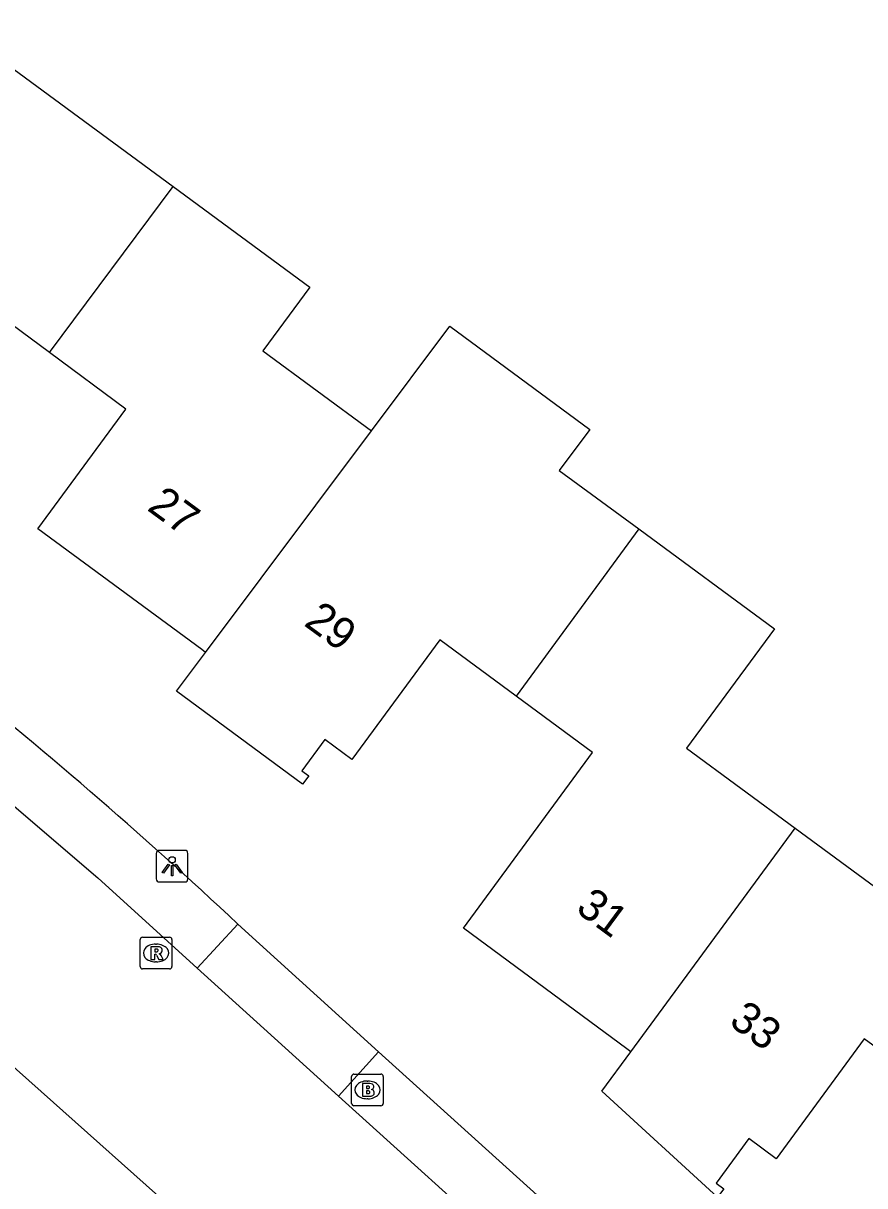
# Model space of a CAD drawing. Extents: x 163268 to 164360, y 381529 to 382285.
# Drawn here: x 163968.25 to 163994.82, y 382025.7 to 382062.41 of the extents above; entities that cross this region are included whole.
import ezdxf

# ---------------------------------------------------------------- set-up
doc = ezdxf.new("R2010")
doc.units = 0
for name, color, linetype in [('IMGEO_Brandkraan', 7, 'Continuous'), ('IMGEO_Lichtpunt', 7, 'Continuous'), ('IMGEO_Pand', 7, 'Continuous'), ('IMGEO_Pand_nummerreeks', 7, 'Continuous'), ('IMGEO_Parkeervlak_open', 7, 'Continuous'), ('IMGEO_Rijbaan_lokaal_gesloten', 7, 'Continuous'), ('IMGEO_Rioolput', 7, 'Continuous'), ('IMGEO_Voetpad_open', 7, 'Continuous')]:
    doc.layers.add(name, color=color, linetype=linetype)

msp = doc.modelspace()

# ---------------------------------------------------------------- linework, layer by layer
at = {"layer": 'IMGEO_Brandkraan'}
for p, q in [((163978.621, 382028.304), (163978.621, 382029.156)), ((163978.696, 382029.23), (163979.548, 382029.23)), ((163979.622, 382029.156), (163979.622, 382028.304)), ((163979.109, 382029.01), (163979.134, 382029.01)), ((163979.132, 382028.45), (163979.107, 382028.45)), ((163979.548, 382028.23), (163978.696, 382028.23))]:
    msp.add_line(p, q, dxfattribs=at)
for points in [[(163978.621, 382028.304), (163978.621, 382029.156)], [(163978.696, 382029.23), (163979.548, 382029.23)], [(163979.622, 382029.156), (163979.622, 382028.304)], [(163978.969, 382028.93), (163978.969, 382028.53), (163979.182, 382028.53)], [(163979.2, 382028.93), (163978.969, 382028.93)], [(163979.148, 382028.849), (163979.094, 382028.849), (163979.094, 382028.773)], [(163979.094, 382028.773), (163979.147, 382028.773)], [(163979.156, 382028.697), (163979.094, 382028.697), (163979.094, 382028.616)], [(163979.094, 382028.616), (163979.156, 382028.616)], [(163979.548, 382028.23), (163978.696, 382028.23)]]:
    msp.add_lwpolyline(points, dxfattribs=at)
for centre, radius, start, end in [((163978.698, 382029.154), 0.0765, 91.552, 178.448), ((163978.698, 382029.154), 0.0765, 91.552, 178.448), ((163979.546, 382029.154), 0.0765, 1.552, 88.448), ((163979.546, 382029.154), 0.0765, 1.552, 88.448), ((163979.149, 382028.811), 0.0379, 267.8285, 90.9355), ((163979.204, 382028.785), 0.145, 59.4692, 91.5367), ((163979.229, 382028.832), 0.0922, 285.5137, 58.1501), ((163979.234, 382028.64), 0.105, 301.3115, 78.989), ((163979.157, 382028.656), 0.0404, 269.8759, 90.5077), ((163979.188, 382028.781), 0.251, 268.6676, 293.5347), ((163978.698, 382028.306), 0.0765, 181.552, 268.448), ((163978.698, 382028.306), 0.0765, 181.552, 268.448), ((163979.546, 382028.306), 0.0765, 271.552, 358.448), ((163979.546, 382028.306), 0.0765, 271.552, 358.448)]:
    msp.add_arc(centre, radius, start, end, dxfattribs=at)
for centre, major_axis, ratio, start_param, end_param in [((163979.108, 382028.73), (-0.387, 0.002), 0.722429, 4.712389, 7.853982), ((163979.133, 382028.73), (-0.39, 0.002), 0.717154, 1.570796, 4.712389)]:
    msp.add_ellipse(centre, major_axis=major_axis, ratio=ratio, start_param=start_param, end_param=end_param, dxfattribs=at)
at = {"layer": 'IMGEO_Lichtpunt'}
for p, q in [((163972.455, 382036.197), (163972.455, 382035.39)), ((163972.455, 382036.197), (163972.455, 382035.39)), ((163973.357, 382036.292), (163972.549, 382036.292)), ((163973.357, 382036.292), (163972.549, 382036.292)), ((163973.451, 382035.39), (163973.451, 382036.197)), ((163973.451, 382035.39), (163973.451, 382036.197)), ((163972.549, 382035.296), (163973.357, 382035.296)), ((163972.549, 382035.296), (163973.357, 382035.296))]:
    msp.add_line(p, q, dxfattribs=at)
for points in [[(163972.829, 382035.861), (163972.868, 382035.833), (163972.68, 382035.571), (163972.642, 382035.598), (163972.829, 382035.861)], [(163972.931, 382035.813), (163972.978, 382035.813), (163972.978, 382035.491), (163972.931, 382035.491), (163972.931, 382035.813)], [(163973.041, 382035.833), (163973.079, 382035.86), (163973.266, 382035.598), (163973.227, 382035.57), (163973.041, 382035.833)]]:
    msp.add_lwpolyline(points, dxfattribs=at)
msp.add_circle((163972.954, 382035.995), 0.0994, dxfattribs=at)
for centre, start, end in [((163972.549, 382036.197), 90, 180), ((163972.549, 382036.197), 90, 180), ((163973.357, 382036.197), 0, 90), ((163973.357, 382036.197), 0, 90), ((163972.549, 382035.39), 180, 270), ((163972.549, 382035.39), 180, 270), ((163973.357, 382035.39), 270, 0), ((163973.357, 382035.39), 270, 360)]:
    msp.add_arc(centre, 0.0946, start, end, dxfattribs=at)
at = {"layer": 'IMGEO_Pand'}
for points in [[(163965.972, 382062.412), (163966.445, 382062.064), (163968.678, 382060.422), (163972.989, 382057.252)], [(163969.079, 382052.01), (163972.989, 382057.252)], [(163972.989, 382057.252), (163977.299, 382054.083), (163975.818, 382052.069), (163979.25, 382049.545)], [(163969.079, 382052.01), (163966.67, 382053.79), (163963.894, 382050.008), (163963.04, 382050.64), (163962.314, 382049.654), (163962.533, 382049.493), (163962.339, 382049.228), (163958.358, 382052.16), (163959.273, 382053.392)], [(163979.25, 382049.545), (163981.719, 382052.842), (163986.146, 382049.588), (163985.176, 382048.293), (163987.69, 382046.445)], [(163974.008, 382042.545), (163973.887, 382042.634), (163968.712, 382046.448), (163971.488, 382050.23), (163969.079, 382052.01)], [(163974.008, 382042.545), (163979.25, 382049.545)], [(163987.69, 382046.445), (163983.818, 382041.16)], [(163987.69, 382046.445), (163991.975, 382043.294), (163989.196, 382039.52), (163992.626, 382036.994)], [(163983.818, 382041.16), (163981.405, 382042.943), (163978.629, 382039.161), (163977.775, 382039.793), (163977.049, 382038.808), (163977.268, 382038.646), (163977.074, 382038.381), (163973.088, 382041.317), (163974.008, 382042.545)], [(163987.436, 382029.933), (163987.315, 382030.023), (163982.153, 382033.838), (163986.223, 382039.383), (163983.818, 382041.16)], [(163987.436, 382029.933), (163992.626, 382036.994)], [(163992.626, 382036.994), (163995.332, 382035.002), (163996.808, 382037.007), (164000, 382034.657), (164001.116, 382033.835)], [(163997.227, 382028.572), (163994.809, 382030.347), (163992.027, 382026.558), (163991.164, 382027.191), (163990.134, 382025.788), (163990.375, 382025.61), (163990.179, 382025.343), (163986.522, 382028.69), (163987.436, 382029.933)]]:
    msp.add_lwpolyline(points, dxfattribs=at)
at = {"layer": 'IMGEO_Parkeervlak_open'}
msp.add_lwpolyline([(163979.469, 382029.928), (163988.62, 382021.667)], dxfattribs=at)
msp.add_arc((163865.959, 381917.115), 159.848, 46.97244, 51.46813, dxfattribs=at)
at = {"layer": 'IMGEO_Rijbaan_lokaal_gesloten'}
for points in [[(164011.535, 381990.277), (163989.724, 382009.823), (163975.454, 382022.768), (163966.57, 382030.683), (163957.994, 382037.828), (163947.738, 382045.71)], [(163964.425, 382040.675), (163967.293, 382038.261), (163970.609, 382035.429), (163973.746, 382032.575)], [(163978.204, 382028.536), (163975.853, 382030.668), (163973.746, 382032.575)], [(163987.343, 382020.269), (163983.989, 382023.307), (163978.204, 382028.536)]]:
    msp.add_lwpolyline(points, dxfattribs=at)
at = {"layer": 'IMGEO_Rioolput'}
for p, q in [((163972.02, 382033.552), (163972.872, 382033.552)), ((163971.945, 382032.626), (163971.945, 382033.478)), ((163972.433, 382033.332), (163972.458, 382033.332)), ((163972.946, 382033.478), (163972.946, 382032.626)), ((163972.456, 382032.772), (163972.431, 382032.772)), ((163972.872, 382032.552), (163972.02, 382032.552))]:
    msp.add_line(p, q, dxfattribs=at)
for points in [[(163972.02, 382033.552), (163972.872, 382033.552)], [(163971.945, 382032.626), (163971.945, 382033.478)], [(163972.534, 382033.25), (163972.282, 382033.252), (163972.282, 382032.852)], [(163972.46, 382033.171), (163972.406, 382033.171), (163972.406, 382033.09)], [(163972.946, 382033.478), (163972.946, 382032.626)], [(163972.282, 382032.852), (163972.406, 382032.852), (163972.406, 382033.014), (163972.417, 382033.014)], [(163972.406, 382033.09), (163972.458, 382033.09)], [(163972.464, 382032.985), (163972.535, 382032.852), (163972.675, 382032.852), (163972.61, 382032.978)], [(163972.872, 382032.552), (163972.02, 382032.552)]]:
    msp.add_lwpolyline(points, dxfattribs=at)
for centre, radius, start, end in [((163972.022, 382033.476), 0.0765, 91.552, 178.448), ((163972.022, 382033.476), 0.0765, 91.552, 178.448), ((163972.87, 382033.476), 0.0765, 1.552, 88.448), ((163972.87, 382033.476), 0.0765, 1.552, 88.448), ((163972.466, 382033.075), 0.0964, 77.0061, 93.1865), ((163972.48, 382033.132), 0.0378, 276.6634, 79.6772), ((163972.533, 382033.14), 0.109, 350.3612, 89.416), ((163972.416, 382032.961), 0.0533, 26.0293, 88.6989), ((163972.442, 382033.279), 0.19, 274.7715, 282.9687), ((163972.531, 382033.14), 0.112, 277.5842, 350.9817), ((163972.515, 382032.925), 0.108, 29.5134, 73.7905), ((163972.022, 382032.628), 0.0765, 181.552, 268.448), ((163972.022, 382032.628), 0.0765, 181.552, 268.448), ((163972.87, 382032.628), 0.0765, 271.552, 358.448), ((163972.87, 382032.628), 0.0765, 271.552, 358.448)]:
    msp.add_arc(centre, radius, start, end, dxfattribs=at)
for centre, major_axis, ratio, start_param, end_param in [((163972.432, 382033.052), (-0.387, 0.002), 0.722429, 4.712389, 7.853982), ((163972.457, 382033.052), (-0.39, 0.002), 0.717154, 1.570796, 4.712389)]:
    msp.add_ellipse(centre, major_axis=major_axis, ratio=ratio, start_param=start_param, end_param=end_param, dxfattribs=at)
at = {"layer": 'IMGEO_Voetpad_open'}
for points in [[(163973.746, 382032.575), (163975.031, 382033.968)], [(163975.031, 382033.968), (163979.469, 382029.928)], [(163979.469, 382029.928), (163978.204, 382028.536)]]:
    msp.add_lwpolyline(points, dxfattribs=at)

# ---------------------------------------------------------------- texts
at = {"layer": 'IMGEO_Pand_nummerreeks'}
for s, rotation, p in [('27', 323.6115, (163972.13, 382047.059)), ('29', 323.7833, (163977.081, 382043.418)), ('31', 323.5312, (163985.659, 382034.381)), ('33', 323.6687, (163990.498, 382030.811))]:
    msp.add_text(s, height=1, rotation=rotation, dxfattribs=at).set_placement(p)

doc.saveas('drawing.dxf')
